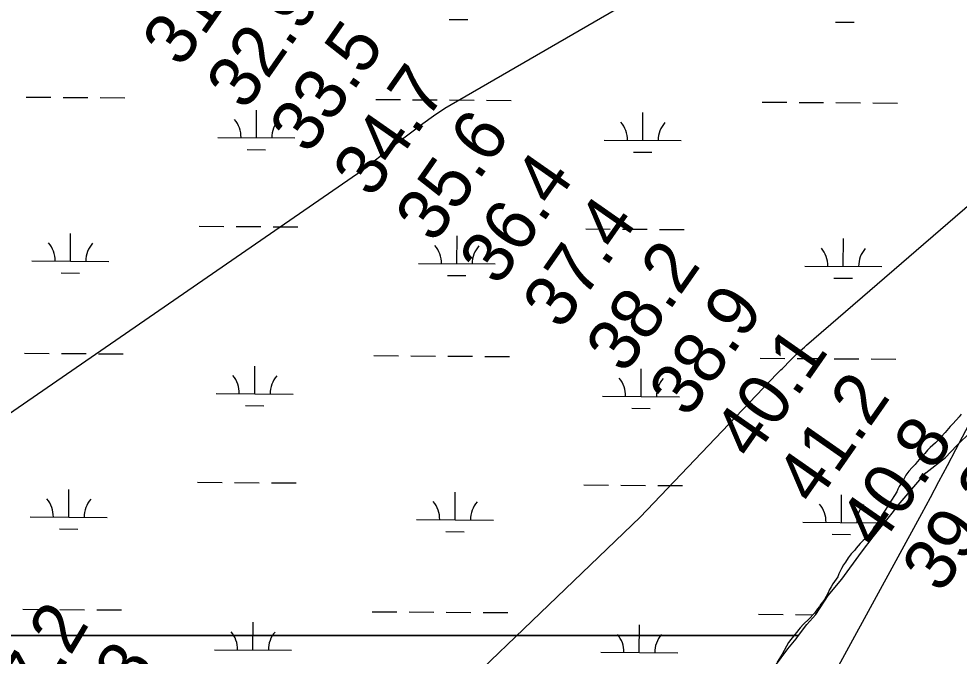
# Model space of a CAD drawing. Extents: x 3172231 to 3210228, y 940198 to 965780.
# Drawn here: x 3188509 to 3189730, y 959893 to 960721 of the extents above; entities that cross this region are included whole.
import ezdxf

# ---------------------------------------------------------------- set-up
doc = ezdxf.new("R2010")
doc.units = 0
for name, color, linetype in [('V-RIVR-RANG', 7, 'Continuous'), ('V-SITE-VEGE', 7, 'Continuous'), ('V-TOPO-MAJR', 7, 'Continuous'), ('V-TOPO-MINR', 7, 'Continuous'), ('V-WETL-SWMP', 7, 'Continuous')]:
    doc.layers.add(name, color=color, linetype=linetype)

msp = doc.modelspace()

# ---------------------------------------------------------------- linework, layer by layer
at = {"layer": 'V-SITE-VEGE'}
for points in [[(3189521.722, 959920.507), (3189532.392, 959934.832), (3189544.035, 959947.726), (3189560.317, 959972.321), (3189577.774, 959993.413), (3189603.368, 960028.555), (3189618.494, 960048.471), (3189645.264, 960081.28), (3189651.08, 960089.481), (3189687.168, 960131.669), (3189712.811, 960151.621), (3189726.784, 960166.858), (3189746.589, 960185.622)], [(3189490.505, 959879.769), (3189507.958, 959903.201), (3189518.431, 959916.089), (3189521.722, 959920.507), (3188218.377, 959920.507), (3188217.785, 959917.004), (3188215.692, 959912.322), (3188212.54, 959906.551), (3188210.431, 959903.301), (3188208.33, 959899.334), (3188206.601, 959894.292), (3188205.245, 959888.187)], [(3188218.377, 959920.507), (3189521.722, 959920.507)]]:
    msp.add_lwpolyline(points, dxfattribs=at)
at = {"layer": 'V-TOPO-MAJR'}
for points in [[(3188959.613, 959731.804), (3189315.848, 960074.01), (3189493.637, 960260.125), (3189495.283, 960261.837), (3189498.597, 960265.239), (3189500.266, 960266.929), (3189511.626, 960278.362), (3189514.107, 960280.822), (3189516.613, 960283.257), (3189519.155, 960285.653), (3189521.721, 960288.025), (3189524.315, 960290.366), (3189526.921, 960292.695), (3189529.545, 960295.002), (3189532.181, 960297.296), (3189798.049, 960526.766)], [(3189786.64, 960277.655), (3189725.77, 960161.64), (3189714.757, 960140.776), (3189703.675, 960119.948), (3189692.489, 960099.177), (3189681.233, 960078.442), (3189458.323, 959670.22)]]:
    msp.add_lwpolyline(points, dxfattribs=at)
at = {"layer": 'V-TOPO-MINR'}
msp.add_lwpolyline([(3188294.126, 960069.281), (3188961.268, 960529.075), (3188966.693, 960533.677), (3188972.172, 960538.214), (3188977.69, 960542.703), (3188983.264, 960547.121), (3188988.877, 960551.492), (3189005.407, 960564.194), (3189019.389, 960574.775), (3189033.473, 960585.218), (3189047.708, 960595.452), (3189062.045, 960605.548), (3189450.17, 960830.106), (3189465.908, 960839.492), (3189481.556, 960849.031), (3189537.777, 960883.866), (3189567.277, 960902.212), (3189596.738, 960920.622), (3189626.138, 960939.128), (3189655.499, 960957.698), (3189655.645, 960957.79), (3189684.752, 960976.585), (3189713.661, 960995.676), (3189742.27, 961015.213)], dxfattribs=at)
at = {"layer": 'V-WETL-SWMP'}
for p, q in [((3189067.985, 960720.615), (3189091.985, 960720.452)), ((3189569.881, 960717.199), (3189593.88, 960717.036)), ((3188518.535, 960619.713), (3188550.534, 960619.495)), ((3188566.534, 960619.386), (3188598.533, 960619.169)), ((3188614.532, 960619.06), (3188646.532, 960618.842)), ((3188972.431, 960616.623), (3189004.431, 960616.406)), ((3189020.43, 960616.297), (3189052.43, 960616.079)), ((3189068.429, 960615.97), (3189100.428, 960615.752)), ((3189116.428, 960615.643), (3189148.427, 960615.425)), ((3189474.327, 960613.207), (3189506.326, 960612.989)), ((3189522.326, 960612.88), (3189554.325, 960612.662)), ((3189570.325, 960612.554), (3189602.324, 960612.336)), ((3189618.323, 960612.227), (3189650.323, 960612.009)), ((3188817.498, 960566.935), (3188817.743, 960602.934)), ((3189319.394, 960563.518), (3189319.639, 960599.518)), ((3188767.499, 960567.275), (3188867.497, 960566.595)), ((3189269.395, 960563.859), (3189369.392, 960563.178)), ((3188805.393, 960551.586), (3188829.393, 960551.423)), ((3189307.289, 960548.17), (3189331.288, 960548.006)), ((3188575.93, 960406.714), (3188576.175, 960442.713)), ((3188743.306, 960452.005), (3188775.305, 960451.787)), ((3188791.305, 960451.679), (3188823.304, 960451.461)), ((3188839.304, 960451.352), (3188871.303, 960451.134)), ((3189245.202, 960448.589), (3189277.201, 960448.371)), ((3189293.2, 960448.262), (3189325.2, 960448.044)), ((3189341.199, 960447.935), (3189373.198, 960447.718)), ((3189077.826, 960403.297), (3189078.071, 960439.296)), ((3189579.721, 960399.881), (3189579.966, 960435.88)), ((3188525.931, 960407.054), (3188625.929, 960406.373)), ((3189027.827, 960403.637), (3189127.825, 960402.957)), ((3189529.723, 960400.221), (3189629.72, 960399.54)), ((3188563.825, 960391.365), (3188587.825, 960391.201)), ((3189065.721, 960387.948), (3189089.72, 960387.785)), ((3189567.617, 960384.532), (3189591.616, 960384.368)), ((3188516.27, 960287.046), (3188548.27, 960286.828)), ((3188564.269, 960286.719), (3188596.268, 960286.501)), ((3188612.268, 960286.392), (3188644.267, 960286.175)), ((3188970.167, 960283.956), (3189002.166, 960283.738)), ((3189018.166, 960283.629), (3189050.165, 960283.412)), ((3189066.165, 960283.303), (3189098.164, 960283.085)), ((3189114.164, 960282.976), (3189146.163, 960282.758)), ((3188815.234, 960234.268), (3188815.479, 960270.267)), ((3189472.063, 960280.54), (3189504.062, 960280.322)), ((3189520.062, 960280.213), (3189552.061, 960279.995)), ((3189568.06, 960279.886), (3189600.06, 960279.668)), ((3189616.059, 960279.56), (3189648.058, 960279.342)), ((3189317.129, 960230.851), (3189317.374, 960266.85)), ((3188765.235, 960234.608), (3188865.232, 960233.927)), ((3189267.13, 960231.192), (3189367.128, 960230.511)), ((3188803.129, 960218.919), (3188827.128, 960218.755)), ((3189305.024, 960215.502), (3189329.024, 960215.339)), ((3188741.042, 960119.338), (3188773.041, 960119.12)), ((3188789.041, 960119.011), (3188821.04, 960118.793)), ((3188837.039, 960118.685), (3188869.039, 960118.467)), ((3189242.937, 960115.922), (3189274.937, 960115.704)), ((3189290.936, 960115.595), (3189322.935, 960115.377)), ((3189338.935, 960115.268), (3189370.934, 960115.05)), ((3188573.666, 960074.046), (3188573.911, 960110.045)), ((3189075.561, 960070.63), (3189075.807, 960106.629)), ((3189577.457, 960067.213), (3189577.702, 960103.213)), ((3188523.667, 960074.387), (3188623.665, 960073.706)), ((3189025.563, 960070.97), (3189125.56, 960070.289)), ((3189527.458, 960067.554), (3189623.907, 960066.897)), ((3188561.561, 960058.697), (3188585.561, 960058.534)), ((3189063.457, 960055.281), (3189087.456, 960055.118)), ((3189565.352, 960051.864), (3189589.352, 960051.701)), ((3188514.006, 959954.379), (3188546.005, 959954.161)), ((3188562.005, 959954.052), (3188594.004, 959953.834)), ((3188610.004, 959953.725), (3188642.003, 959953.507)), ((3188967.903, 959951.289), (3188999.902, 959951.071)), ((3189015.902, 959950.962), (3189047.901, 959950.744)), ((3189063.9, 959950.635), (3189095.9, 959950.418)), ((3189111.899, 959950.309), (3189143.899, 959950.091)), ((3189469.798, 959947.872), (3189501.798, 959947.655)), ((3189517.797, 959947.546), (3189540.489, 959947.391)), ((3188812.969, 959901.6), (3188813.214, 959937.6)), ((3189314.865, 959898.184), (3189315.11, 959934.183)), ((3188762.971, 959901.941), (3188862.968, 959901.26)), ((3189264.866, 959898.524), (3189364.864, 959897.844))]:
    msp.add_line(p, q, dxfattribs=at)
for points in [[(3189733.05, 960207.908), (3189730.229, 960204.29), (3189727.049, 960200.668), (3189721.747, 960194.869), (3189718.558, 960191.963), (3189712.208, 960184.002), (3189706.905, 960178.204), (3189699.476, 960170.588), (3189692.74, 960164.772), (3189689.202, 960161.145), (3189685.673, 960156.802), (3189678.956, 960149.553), (3189675.776, 960145.931), (3189673.308, 960142.675), (3189669.417, 960138.686), (3189665.18, 960133.617), (3189661.302, 960128.553), (3189658.498, 960123.503)], [(3189658.498, 960123.503), (3189655.331, 960118.806), (3189652.523, 960114.113), (3189650.777, 960110.509), (3189649.388, 960106.908), (3189639.548, 960091.38), (3189637.443, 960087.771), (3189634.976, 960084.516), (3189630.058, 960076.573), (3189627.604, 960072.243), (3189624.084, 960067.183), (3189622.328, 960064.295), (3189619.856, 960061.398), (3189617.751, 960057.789), (3189613.528, 960051.646), (3189609.999, 960047.303), (3189605.744, 960043.667), (3189601.852, 960039.678), (3189596.55, 960033.879), (3189594.79, 960031.35), (3189592.318, 960028.453), (3189590.195, 960026.277), (3189586.317, 960021.212), (3189582.801, 960015.795), (3189579.979, 960012.177), (3189577.53, 960007.489), (3189574.036, 960000.28), (3189572.648, 959996.679), (3189566.315, 959987.286), (3189564.21, 959983.677), (3189561.397, 959979.342), (3189560.009, 959975.742), (3189555.458, 959967.087), (3189552.991, 959963.832), (3189550.518, 959960.935), (3189548.763, 959958.047), (3189546.291, 959955.15), (3189542.421, 959949.369), (3189534.992, 959941.753), (3189528.265, 959935.22), (3189524.028, 959930.152), (3189521.552, 959927.613), (3189519.438, 959924.721), (3189516.258, 959921.098), (3189508.497, 959911.328), (3189500.444, 959896.181), (3189493.767, 959885.707)]]:
    msp.add_lwpolyline(points, dxfattribs=at)
for centre, start, end in [((3188762.26, 960567.786), 358.838164, 40.381822), ((3188872.743, 960567.034), 138.838164, 180.381822), ((3189264.155, 960564.369), 358.838164, 40.381822), ((3189374.638, 960563.617), 138.838164, 180.381822), ((3188520.692, 960407.564), 358.838164, 40.381822), ((3188631.175, 960406.812), 138.838164, 180.381822), ((3189022.587, 960404.148), 358.838164, 40.381822), ((3189133.071, 960403.396), 138.838164, 180.381822), ((3189524.483, 960400.731), 358.838164, 40.381822), ((3189634.966, 960399.979), 138.838164, 180.381822), ((3188759.995, 960235.119), 358.838164, 40.381822), ((3188870.478, 960234.366), 138.838164, 180.381822), ((3189261.891, 960231.702), 358.838164, 40.381822), ((3189372.374, 960230.95), 138.838164, 180.381822), ((3188518.428, 960074.897), 358.838164, 40.381822), ((3188628.911, 960074.145), 138.838164, 180.381822), ((3189020.323, 960071.481), 358.838164, 40.381822), ((3189130.806, 960070.729), 138.838164, 180.381822), ((3189522.219, 960068.064), 358.838164, 40.381822), ((3189632.702, 960067.312), 138.838164, 180.381822), ((3188757.731, 959902.451), 358.838164, 40.381822), ((3188868.214, 959901.699), 138.838164, 180.381822), ((3189259.627, 959899.035), 358.838164, 40.381822), ((3189370.11, 959898.283), 138.838164, 180.381822)]:
    msp.add_arc(centre, 35.246, start, end, dxfattribs=at)

# ---------------------------------------------------------------- texts
at = {"layer": 'V-RIVR-RANG'}
for s, rotation, p in [('31.6', 55.078326, (3188720.043, 960656.181)), ('32.9', 55.078326, (3188803.087, 960600.439)), ('33.5', 55.078326, (3188885.375, 960543.616)), ('34.7', 55.078326, (3188967.512, 960486.577)), ('35.6', 55.078326, (3189048.592, 960428.024)), ('36.4', 55.078326, (3189131.786, 960372.498)), ('37.4', 55.078326, (3189213.924, 960315.459)), ('38.2', 55.078326, (3189296.061, 960258.42)), ('38.9', 55.078326, (3189378.047, 960201.164)), ('40.1', 55.078326, (3189461.694, 960146.287)), ('41.2', 55.078326, (3189542.472, 960087.302)), ('40.8', 55.078326, (3189624.61, 960030.263)), ('39.3', 55.078326, (3189706.747, 959973.223)), ('37.2', 59.098326, (3188511.758, 959785.873)), ('37.8', 59.098326, (3188597.691, 959734.732))]:
    msp.add_text(s, height=67, rotation=rotation, dxfattribs=at).set_placement(p)

doc.saveas('drawing.dxf')
